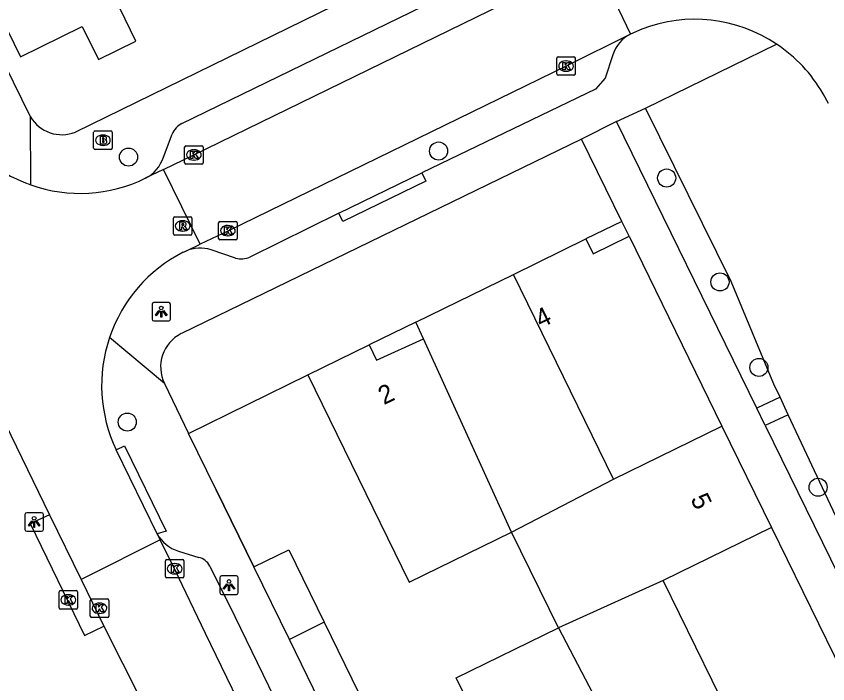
# Model space of a CAD drawing. Extents: x 160457 to 162082, y 388340 to 389736.
# Drawn here: x 161078.36 to 161122.29, y 388893.3 to 388929.42 of the extents above; entities that cross this region are included whole.
import ezdxf

# ---------------------------------------------------------------- set-up
doc = ezdxf.new("R2010")
doc.units = 0
for name, color, linetype in [('IMGEO_Boom', 7, 'Continuous'), ('IMGEO_Brandkraan', 7, 'Continuous'), ('IMGEO_Erf', 7, 'Continuous'), ('IMGEO_Groenvoorziening', 7, 'Continuous'), ('IMGEO_Kolk', 7, 'Continuous'), ('IMGEO_Lichtpunt', 7, 'Continuous'), ('IMGEO_Muur', 7, 'Continuous'), ('IMGEO_Pand', 7, 'Continuous'), ('IMGEO_Pand_nummerreeks', 7, 'Continuous'), ('IMGEO_Pand_overbouw', 7, 'Continuous'), ('IMGEO_Rijbaan_lokaal_open', 7, 'Continuous'), ('IMGEO_Rioolput', 7, 'Continuous'), ('IMGEO_Voetpad_open', 7, 'Continuous')]:
    doc.layers.add(name, color=color, linetype=linetype)

msp = doc.modelspace()

# ---------------------------------------------------------------- linework, layer by layer
at = {"layer": 'IMGEO_Boom'}
for centre in [(161101.224, 388922.129), (161084.441, 388921.798), (161113.567, 388920.667), (161116.452, 388915.043), (161118.559, 388910.417), (161084.375, 388907.459), (161121.765, 388903.934)]:
    msp.add_circle(centre, 0.489, dxfattribs=at)
at = {"layer": 'IMGEO_Brandkraan'}
for p, q in [((161082.555, 388922.289), (161082.555, 388923.141)), ((161082.63, 388923.215), (161083.482, 388923.215)), ((161083.556, 388923.141), (161083.556, 388922.289)), ((161083.043, 388922.995), (161083.068, 388922.995)), ((161083.482, 388922.215), (161082.63, 388922.215)), ((161083.066, 388922.435), (161083.041, 388922.435))]:
    msp.add_line(p, q, dxfattribs=at)
for points in [[(161082.555, 388922.289), (161082.555, 388923.141)], [(161082.63, 388923.215), (161083.482, 388923.215)], [(161083.556, 388923.141), (161083.556, 388922.289)], [(161082.903, 388922.915), (161082.903, 388922.515), (161083.116, 388922.515)], [(161083.134, 388922.915), (161082.903, 388922.915)], [(161083.082, 388922.834), (161083.028, 388922.834), (161083.028, 388922.758)], [(161083.028, 388922.758), (161083.081, 388922.758)], [(161083.09, 388922.682), (161083.028, 388922.682), (161083.028, 388922.601)], [(161083.028, 388922.601), (161083.09, 388922.601)], [(161083.482, 388922.215), (161082.63, 388922.215)]]:
    msp.add_lwpolyline(points, dxfattribs=at)
for centre, radius, start, end in [((161082.632, 388923.139), 0.0765, 91.552, 178.448), ((161082.632, 388923.139), 0.0765, 91.552, 178.448), ((161083.48, 388923.139), 0.0765, 1.552, 88.448), ((161083.48, 388923.139), 0.0765, 1.552, 88.448), ((161083.083, 388922.796), 0.0379, 267.8285, 90.9355), ((161083.091, 388922.641), 0.0404, 269.8759, 90.5077), ((161083.138, 388922.77), 0.145, 59.4692, 91.5367), ((161083.163, 388922.817), 0.0922, 285.5137, 58.1501), ((161083.168, 388922.625), 0.105, 301.3115, 78.989), ((161082.632, 388922.291), 0.0765, 181.552, 268.448), ((161082.632, 388922.291), 0.0765, 181.552, 268.448), ((161083.122, 388922.766), 0.251, 268.6676, 293.5347), ((161083.48, 388922.291), 0.0765, 271.552, 358.448), ((161083.48, 388922.291), 0.0765, 271.552, 358.448)]:
    msp.add_arc(centre, radius, start, end, dxfattribs=at)
for centre, major_axis, ratio, start_param, end_param in [((161083.042, 388922.715), (-0.387, 0.002), 0.722429, 4.712389, 7.853982), ((161083.067, 388922.715), (-0.39, 0.002), 0.717154, 1.570796, 4.712389)]:
    msp.add_ellipse(centre, major_axis=major_axis, ratio=ratio, start_param=start_param, end_param=end_param, dxfattribs=at)
at = {"layer": 'IMGEO_Erf'}
for points in [[(161100.399, 388911.972), (161099.99, 388912.868), (161105.272, 388915.452)], [(161087.685, 388906.848), (161094.15, 388910.011)]]:
    msp.add_lwpolyline(points, dxfattribs=at)
at = {"layer": 'IMGEO_Groenvoorziening'}
for points in [[(161119.703, 388908.815), (161119.373, 388909.519), (161117.056, 388915.074), (161112.417, 388924.456)], [(161129.439, 388890.032), (161128.604, 388891.721), (161125.015, 388897.494), (161120.152, 388907.858)]]:
    msp.add_lwpolyline(points, dxfattribs=at)
at = {"layer": 'IMGEO_Kolk'}
for p, q in [((161107.623, 388926.3), (161107.623, 388927.152)), ((161107.698, 388927.226), (161108.55, 388927.226)), ((161108.111, 388927.006), (161108.136, 388927.006)), ((161108.624, 388927.152), (161108.624, 388926.3)), ((161108.55, 388926.226), (161107.698, 388926.226)), ((161108.134, 388926.446), (161108.109, 388926.446)), ((161087.477, 388921.491), (161087.477, 388922.343)), ((161087.552, 388922.417), (161088.404, 388922.417)), ((161087.965, 388922.197), (161087.99, 388922.197)), ((161088.478, 388922.343), (161088.478, 388921.491)), ((161088.404, 388921.417), (161087.552, 388921.417)), ((161087.988, 388921.637), (161087.963, 388921.637)), ((161089.317, 388917.393), (161089.317, 388918.245)), ((161089.392, 388918.319), (161090.244, 388918.319)), ((161090.318, 388918.245), (161090.318, 388917.393)), ((161089.805, 388918.099), (161089.83, 388918.099)), ((161089.828, 388917.539), (161089.803, 388917.539)), ((161090.244, 388917.319), (161089.392, 388917.319)), ((161086.44, 388899.098), (161086.44, 388899.95)), ((161086.515, 388900.024), (161087.367, 388900.024)), ((161086.928, 388899.804), (161086.953, 388899.804)), ((161087.441, 388899.95), (161087.441, 388899.098)), ((161087.367, 388899.024), (161086.515, 388899.024)), ((161086.951, 388899.244), (161086.926, 388899.244)), ((161080.684, 388897.414), (161080.684, 388898.266)), ((161080.759, 388898.34), (161081.611, 388898.34)), ((161081.172, 388898.12), (161081.197, 388898.12)), ((161081.685, 388898.266), (161081.685, 388897.414)), ((161081.195, 388897.56), (161081.17, 388897.56)), ((161082.37, 388896.961), (161082.37, 388897.813)), ((161082.445, 388897.887), (161083.297, 388897.887)), ((161082.858, 388897.667), (161082.883, 388897.667)), ((161083.371, 388897.813), (161083.371, 388896.961)), ((161081.611, 388897.34), (161080.759, 388897.34)), ((161083.297, 388896.887), (161082.445, 388896.887)), ((161082.881, 388897.107), (161082.856, 388897.107))]:
    msp.add_line(p, q, dxfattribs=at)
for points in [[(161107.623, 388926.3), (161107.623, 388927.152)], [(161107.698, 388927.226), (161108.55, 388927.226)], [(161108.624, 388927.152), (161108.624, 388926.3)], [(161107.944, 388926.926), (161108.067, 388926.926), (161108.067, 388926.775), (161108.197, 388926.926), (161108.361, 388926.926), (161108.215, 388926.775), (161108.368, 388926.526), (161108.216, 388926.526), (161108.131, 388926.69), (161108.067, 388926.623), (161108.067, 388926.526), (161107.944, 388926.526), (161107.944, 388926.926)], [(161108.55, 388926.226), (161107.698, 388926.226)], [(161087.477, 388921.491), (161087.477, 388922.343)], [(161087.552, 388922.417), (161088.404, 388922.417)], [(161088.478, 388922.343), (161088.478, 388921.491)], [(161087.798, 388922.117), (161087.921, 388922.117), (161087.921, 388921.966), (161088.051, 388922.117), (161088.215, 388922.117), (161088.069, 388921.966), (161088.222, 388921.717), (161088.07, 388921.717), (161087.985, 388921.881), (161087.921, 388921.814), (161087.921, 388921.717), (161087.798, 388921.717), (161087.798, 388922.117)], [(161088.404, 388921.417), (161087.552, 388921.417)], [(161089.317, 388917.393), (161089.317, 388918.245)], [(161089.392, 388918.319), (161090.244, 388918.319)], [(161090.318, 388918.245), (161090.318, 388917.393)], [(161089.638, 388918.019), (161089.761, 388918.019), (161089.761, 388917.868), (161089.891, 388918.019), (161090.055, 388918.019), (161089.909, 388917.868), (161090.062, 388917.619), (161089.91, 388917.619), (161089.825, 388917.783), (161089.761, 388917.716), (161089.761, 388917.619), (161089.638, 388917.619), (161089.638, 388918.019)], [(161090.244, 388917.319), (161089.392, 388917.319)], [(161086.44, 388899.098), (161086.44, 388899.95)], [(161086.515, 388900.024), (161087.367, 388900.024)], [(161087.441, 388899.95), (161087.441, 388899.098)], [(161086.761, 388899.724), (161086.884, 388899.724), (161086.884, 388899.573), (161087.014, 388899.724), (161087.178, 388899.724), (161087.032, 388899.573), (161087.185, 388899.324), (161087.033, 388899.324), (161086.948, 388899.488), (161086.884, 388899.421), (161086.884, 388899.324), (161086.761, 388899.324), (161086.761, 388899.724)], [(161087.367, 388899.024), (161086.515, 388899.024)], [(161080.684, 388897.414), (161080.684, 388898.266)], [(161080.759, 388898.34), (161081.611, 388898.34)], [(161081.005, 388898.04), (161081.128, 388898.04), (161081.128, 388897.889), (161081.258, 388898.04), (161081.422, 388898.04), (161081.276, 388897.889), (161081.429, 388897.64), (161081.277, 388897.64), (161081.192, 388897.804), (161081.128, 388897.737), (161081.128, 388897.64), (161081.005, 388897.64), (161081.005, 388898.04)], [(161081.685, 388898.266), (161081.685, 388897.414)], [(161082.37, 388896.961), (161082.37, 388897.813)], [(161082.445, 388897.887), (161083.297, 388897.887)], [(161082.691, 388897.587), (161082.814, 388897.587), (161082.814, 388897.436), (161082.944, 388897.587), (161083.108, 388897.587), (161082.962, 388897.436), (161083.115, 388897.187), (161082.963, 388897.187), (161082.878, 388897.351), (161082.814, 388897.284), (161082.814, 388897.187), (161082.691, 388897.187), (161082.691, 388897.587)], [(161083.371, 388897.813), (161083.371, 388896.961)], [(161081.611, 388897.34), (161080.759, 388897.34)], [(161083.297, 388896.887), (161082.445, 388896.887)]]:
    msp.add_lwpolyline(points, dxfattribs=at)
for centre, start, end in [((161107.7, 388927.15), 91.552, 178.448), ((161107.7, 388927.15), 91.552, 178.448), ((161108.548, 388927.15), 1.552, 88.448), ((161108.548, 388927.15), 1.552, 88.448), ((161107.7, 388926.302), 181.552, 268.448), ((161107.7, 388926.302), 181.552, 268.448), ((161108.548, 388926.302), 271.552, 358.448), ((161108.548, 388926.302), 271.552, 358.448), ((161087.554, 388922.341), 91.552, 178.448), ((161087.554, 388922.341), 91.552, 178.448), ((161088.402, 388922.341), 1.552, 88.448), ((161088.402, 388922.341), 1.552, 88.448), ((161087.554, 388921.493), 181.552, 268.448), ((161087.554, 388921.493), 181.552, 268.448), ((161088.402, 388921.493), 271.552, 358.448), ((161088.402, 388921.493), 271.552, 358.448), ((161089.394, 388918.243), 91.552, 178.448), ((161089.394, 388918.243), 91.552, 178.448), ((161090.242, 388918.243), 1.552, 88.448), ((161090.242, 388918.243), 1.552, 88.448), ((161089.394, 388917.395), 181.552, 268.448), ((161089.394, 388917.395), 181.552, 268.448), ((161090.242, 388917.395), 271.552, 358.448), ((161090.242, 388917.395), 271.552, 358.448), ((161086.517, 388899.948), 91.552, 178.448), ((161086.517, 388899.948), 91.552, 178.448), ((161087.365, 388899.948), 1.552, 88.448), ((161087.365, 388899.948), 1.552, 88.448), ((161086.517, 388899.1), 181.552, 268.448), ((161086.517, 388899.1), 181.552, 268.448), ((161087.365, 388899.1), 271.552, 358.448), ((161087.365, 388899.1), 271.552, 358.448), ((161080.761, 388898.264), 91.552, 178.448), ((161080.761, 388898.264), 91.552, 178.448), ((161081.609, 388898.264), 1.552, 88.448), ((161081.609, 388898.264), 1.552, 88.448), ((161082.447, 388897.811), 91.552, 178.448), ((161082.447, 388897.811), 91.552, 178.448), ((161083.295, 388897.811), 1.552, 88.448), ((161083.295, 388897.811), 1.552, 88.448), ((161080.761, 388897.416), 181.552, 268.448), ((161080.761, 388897.416), 181.552, 268.448), ((161081.609, 388897.416), 271.552, 358.448), ((161081.609, 388897.416), 271.552, 358.448), ((161082.447, 388896.963), 181.552, 268.448), ((161082.447, 388896.963), 181.552, 268.448), ((161083.295, 388896.963), 271.552, 358.448), ((161083.295, 388896.963), 271.552, 358.448)]:
    msp.add_arc(centre, 0.0765, start, end, dxfattribs=at)
for centre, major_axis, ratio, start_param, end_param in [((161108.11, 388926.726), (-0.387, 0.002), 0.722429, 4.712389, 7.853982), ((161108.135, 388926.726), (-0.39, 0.002), 0.717154, 1.570796, 4.712389), ((161087.964, 388921.917), (-0.387, 0.002), 0.722429, 4.712389, 7.853982), ((161087.989, 388921.917), (-0.39, 0.002), 0.717154, 1.570796, 4.712389), ((161089.804, 388917.819), (-0.387, 0.002), 0.722429, 4.712389, 7.853982), ((161089.829, 388917.819), (-0.39, 0.002), 0.717154, 1.570796, 4.712389), ((161086.927, 388899.524), (-0.387, 0.002), 0.722429, 4.712389, 7.853982), ((161086.952, 388899.524), (-0.39, 0.002), 0.717154, 1.570796, 4.712389), ((161081.171, 388897.84), (-0.387, 0.002), 0.722429, 4.712389, 7.853982), ((161081.196, 388897.84), (-0.39, 0.002), 0.717154, 1.570796, 4.712389), ((161082.857, 388897.387), (-0.387, 0.002), 0.722429, 4.712389, 7.853982), ((161082.882, 388897.387), (-0.39, 0.002), 0.717154, 1.570796, 4.712389)]:
    msp.add_ellipse(centre, major_axis=major_axis, ratio=ratio, start_param=start_param, end_param=end_param, dxfattribs=at)
at = {"layer": 'IMGEO_Lichtpunt'}
for p, q in [((161085.715, 388913.836), (161085.715, 388913.029)), ((161085.715, 388913.836), (161085.715, 388913.029)), ((161086.617, 388913.931), (161085.809, 388913.931)), ((161086.617, 388913.931), (161085.809, 388913.931)), ((161086.711, 388913.029), (161086.711, 388913.836)), ((161086.711, 388913.029), (161086.711, 388913.836)), ((161085.809, 388912.935), (161086.617, 388912.935)), ((161085.809, 388912.935), (161086.617, 388912.935)), ((161078.836, 388902.458), (161078.836, 388901.651)), ((161078.836, 388902.458), (161078.836, 388901.651)), ((161079.738, 388902.553), (161078.93, 388902.553)), ((161079.738, 388902.553), (161078.93, 388902.553)), ((161079.832, 388901.651), (161079.832, 388902.458)), ((161079.832, 388901.651), (161079.832, 388902.458)), ((161078.93, 388901.557), (161079.738, 388901.557)), ((161078.93, 388901.557), (161079.738, 388901.557)), ((161089.382, 388899.037), (161089.382, 388898.23)), ((161089.382, 388899.037), (161089.382, 388898.23)), ((161090.284, 388899.132), (161089.476, 388899.132)), ((161090.284, 388899.132), (161089.476, 388899.132)), ((161090.378, 388898.23), (161090.378, 388899.037)), ((161090.378, 388898.23), (161090.378, 388899.037)), ((161089.476, 388898.136), (161090.284, 388898.136)), ((161089.476, 388898.136), (161090.284, 388898.136))]:
    msp.add_line(p, q, dxfattribs=at)
for points in [[(161086.089, 388913.5), (161086.128, 388913.472), (161085.94, 388913.21), (161085.902, 388913.237), (161086.089, 388913.5)], [(161086.191, 388913.452), (161086.238, 388913.452), (161086.238, 388913.13), (161086.191, 388913.13), (161086.191, 388913.452)], [(161086.301, 388913.472), (161086.339, 388913.499), (161086.526, 388913.237), (161086.487, 388913.209), (161086.301, 388913.472)], [(161079.21, 388902.122), (161079.249, 388902.094), (161079.061, 388901.832), (161079.023, 388901.859), (161079.21, 388902.122)], [(161079.312, 388902.074), (161079.359, 388902.074), (161079.359, 388901.752), (161079.312, 388901.752), (161079.312, 388902.074)], [(161079.422, 388902.094), (161079.46, 388902.121), (161079.647, 388901.859), (161079.608, 388901.831), (161079.422, 388902.094)], [(161089.756, 388898.701), (161089.795, 388898.673), (161089.607, 388898.411), (161089.569, 388898.438), (161089.756, 388898.701)], [(161089.858, 388898.653), (161089.905, 388898.653), (161089.905, 388898.331), (161089.858, 388898.331), (161089.858, 388898.653)], [(161089.968, 388898.673), (161090.006, 388898.7), (161090.193, 388898.438), (161090.154, 388898.41), (161089.968, 388898.673)]]:
    msp.add_lwpolyline(points, dxfattribs=at)
for centre in [(161086.214, 388913.634), (161079.335, 388902.256), (161089.881, 388898.835)]:
    msp.add_circle(centre, 0.0994, dxfattribs=at)
for centre, start, end in [((161085.809, 388913.836), 90, 180), ((161085.809, 388913.836), 90, 180), ((161086.617, 388913.836), 0, 90), ((161086.617, 388913.836), 0, 90), ((161085.809, 388913.029), 180, 270), ((161085.809, 388913.029), 180, 270), ((161086.617, 388913.029), 270, 0), ((161086.617, 388913.029), 270, 360), ((161078.93, 388902.458), 90, 180), ((161078.93, 388902.458), 90, 180), ((161079.738, 388902.458), 0, 90), ((161079.738, 388902.458), 0, 90), ((161078.93, 388901.651), 180, 270), ((161078.93, 388901.651), 180, 270), ((161079.738, 388901.651), 270, 0), ((161079.738, 388901.651), 270, 360), ((161089.476, 388899.037), 90, 180), ((161089.476, 388899.037), 90, 180), ((161090.284, 388899.037), 0, 90), ((161090.284, 388899.037), 0, 90), ((161089.476, 388898.23), 180, 270), ((161089.476, 388898.23), 180, 270), ((161090.284, 388898.23), 270, 0), ((161090.284, 388898.23), 270, 360)]:
    msp.add_arc(centre, 0.0946, start, end, dxfattribs=at)
at = {"layer": 'IMGEO_Muur'}
msp.add_lwpolyline([(161089.181, 388903.796), (161091.225, 388899.628)], dxfattribs=at)
at = {"layer": 'IMGEO_Pand'}
for points in [[(161078.423, 388941.221), (161073.053, 388938.594), (161074.256, 388936.121), (161078.587, 388927.22), (161081.94, 388928.874), (161082.825, 388927.081), (161084.845, 388928.07), (161083.968, 388929.867)], [(161105.272, 388915.452), (161109.194, 388917.371), (161109.59, 388916.561), (161111.536, 388917.513)], [(161111.536, 388917.513), (161116.561, 388907.242)], [(161110.689, 388904.378), (161105.272, 388915.452)], [(161094.15, 388910.011), (161097.464, 388911.632), (161097.863, 388910.815), (161100.399, 388911.972)], [(161105.174, 388901.51), (161100.399, 388911.972)], [(161094.15, 388910.011), (161099.636, 388898.8), (161105.174, 388901.51)], [(161110.689, 388904.378), (161116.561, 388907.242)], [(161116.561, 388907.242), (161119.249, 388901.747)], [(161105.174, 388901.51), (161110.689, 388904.378)], [(161119.249, 388901.747), (161113.384, 388898.892)], [(161119.249, 388901.747), (161124.331, 388891.358), (161124.681, 388890.642)], [(161107.708, 388896.331), (161105.174, 388901.51)], [(161091.225, 388899.628), (161093.118, 388900.553), (161095.036, 388896.627)], [(161093.149, 388895.689), (161091.225, 388899.628)], [(161113.384, 388898.892), (161107.708, 388896.331)], [(161112.458, 388887.262), (161117.8, 388889.877), (161113.384, 388898.892)], [(161095.036, 388896.627), (161093.149, 388895.689)], [(161095.036, 388896.627), (161097.647, 388891.282)], [(161113.543, 388885.191), (161107.695, 388882.329), (161102.17, 388893.621), (161107.708, 388896.331)], [(161107.708, 388896.331), (161112.458, 388887.262)], [(161095.757, 388890.351), (161093.149, 388895.689)]]:
    msp.add_lwpolyline(points, dxfattribs=at)
at = {"layer": 'IMGEO_Pand_overbouw'}
for points in [[(161109.194, 388917.371), (161109.59, 388916.561), (161111.536, 388917.513), (161111.139, 388918.322)], [(161100.399, 388911.972), (161099.99, 388912.868), (161097.464, 388911.632), (161097.863, 388910.815)]]:
    msp.add_lwpolyline(points, close=True, dxfattribs=at)
at = {"layer": 'IMGEO_Rijbaan_lokaal_open'}
for points in [[(161086.327, 388921.127), (161087.945, 388921.913), (161106.173, 388930.81), (161109.669, 388932.523)], [(161109.669, 388932.523), (161111.607, 388928.453)], [(161111.607, 388928.453), (161108.124, 388926.728), (161089.851, 388917.809), (161088.315, 388917.083)], [(161112.23, 388928.718), (161111.607, 388928.453)], [(161122.319, 388924.702), (161122.034, 388925.231)], [(161086.327, 388921.127), (161085.351, 388920.653)], [(161088.315, 388917.083), (161086.327, 388921.127)], [(161087.542, 388916.718), (161088.315, 388917.083)], [(161087.404, 388916.653), (161087.542, 388916.718)], [(161075.68, 388911.65), (161080.164, 388902.444)], [(161085.985, 388901.416), (161083.774, 388905.958)], [(161080.164, 388902.444), (161079.329, 388902.055), (161079.128, 388901.939), (161082.066, 388895.906), (161083.103, 388896.411)], [(161080.164, 388902.444), (161081.87, 388898.942)], [(161086.153, 388901.081), (161082.068, 388899.039), (161081.87, 388898.942)], [(161086.153, 388901.081), (161085.985, 388901.416)], [(161097.019, 388878.812), (161096.308, 388880.335), (161091.519, 388890.034), (161088.6, 388896.027), (161086.939, 388899.524), (161086.153, 388901.081)], [(161081.87, 388898.942), (161083.103, 388896.411)], [(161083.103, 388896.411), (161086.153, 388890.371)]]:
    msp.add_lwpolyline(points, dxfattribs=at)
for centre, radius, start, end in [((161115.103, 388921.326), 7.931, 56.1832, 111.24), ((161114.987, 388921.145), 8.146, 30.1083, 56.2135), ((161081.82, 388927.863), 8.026, 205.0961, 250.5975), ((161081.823, 388927.866), 8.03, 250.5869, 296.0626), ((161091.08, 388909.442), 8.094, 117.0087, 161.2525), ((161091.082, 388909.442), 8.096, 161.2631, 205.4897)]:
    msp.add_arc(centre, radius, start, end, dxfattribs=at)
at = {"layer": 'IMGEO_Rioolput'}
for p, q in [((161086.871, 388917.647), (161086.871, 388918.499)), ((161086.946, 388918.573), (161087.798, 388918.573)), ((161087.359, 388918.353), (161087.384, 388918.353)), ((161087.872, 388918.499), (161087.872, 388917.647)), ((161087.382, 388917.793), (161087.357, 388917.793)), ((161087.798, 388917.573), (161086.946, 388917.573))]:
    msp.add_line(p, q, dxfattribs=at)
for points in [[(161086.871, 388917.647), (161086.871, 388918.499)], [(161086.946, 388918.573), (161087.798, 388918.573)], [(161087.46, 388918.271), (161087.208, 388918.273), (161087.208, 388917.873)], [(161087.872, 388918.499), (161087.872, 388917.647)], [(161087.208, 388917.873), (161087.332, 388917.873), (161087.332, 388918.035), (161087.343, 388918.035)], [(161087.386, 388918.192), (161087.332, 388918.192), (161087.332, 388918.111)], [(161087.332, 388918.111), (161087.384, 388918.111)], [(161087.39, 388918.006), (161087.461, 388917.873), (161087.601, 388917.873), (161087.536, 388917.999)], [(161087.798, 388917.573), (161086.946, 388917.573)]]:
    msp.add_lwpolyline(points, dxfattribs=at)
for centre, radius, start, end in [((161086.948, 388918.497), 0.0765, 91.552, 178.448), ((161086.948, 388918.497), 0.0765, 91.552, 178.448), ((161087.459, 388918.161), 0.109, 350.3612, 89.416), ((161087.796, 388918.497), 0.0765, 1.552, 88.448), ((161087.796, 388918.497), 0.0765, 1.552, 88.448), ((161087.342, 388917.982), 0.0533, 26.0293, 88.6989), ((161087.368, 388918.3), 0.19, 274.7715, 282.9687), ((161087.392, 388918.096), 0.0964, 77.0061, 93.1865), ((161087.406, 388918.153), 0.0378, 276.6634, 79.6772), ((161087.457, 388918.161), 0.112, 277.5842, 350.9817), ((161087.441, 388917.946), 0.108, 29.5134, 73.7905), ((161086.948, 388917.649), 0.0765, 181.552, 268.448), ((161086.948, 388917.649), 0.0765, 181.552, 268.448), ((161087.796, 388917.649), 0.0765, 271.552, 358.448), ((161087.796, 388917.649), 0.0765, 271.552, 358.448)]:
    msp.add_arc(centre, radius, start, end, dxfattribs=at)
for centre, major_axis, ratio, start_param, end_param in [((161087.358, 388918.073), (-0.387, 0.002), 0.722429, 4.712389, 7.853982), ((161087.383, 388918.073), (-0.39, 0.002), 0.717154, 1.570796, 4.712389)]:
    msp.add_ellipse(centre, major_axis=major_axis, ratio=ratio, start_param=start_param, end_param=end_param, dxfattribs=at)
at = {"layer": 'IMGEO_Voetpad_open'}
for points in [[(161079.137, 388923.98), (161072.176, 388938.165), (161068.83, 388944.99)], [(161111.976, 388938.028), (161081.565, 388923.156)], [(161087.331, 388923.612), (161108.894, 388934.123)], [(161112.417, 388924.456), (161119.517, 388927.915)], [(161110.657, 388927.328), (161110.241, 388926.07), (161109.711, 388925.484), (161100.319, 388920.946)], [(161110.852, 388923.717), (161112.417, 388924.456)], [(161079.154, 388920.293), (161079.137, 388923.98)], [(161110.852, 388923.717), (161108.958, 388922.778)], [(161118.439, 388908.221), (161110.852, 388923.717)], [(161086.333, 388921.803), (161086.81, 388923.039)], [(161108.958, 388922.778), (161087.3, 388912.246)], [(161111.536, 388917.513), (161111.139, 388918.322), (161108.958, 388922.778)], [(161100.319, 388920.946), (161100.537, 388920.497), (161096.039, 388918.317), (161095.821, 388918.766)], [(161095.821, 388918.766), (161100.319, 388920.946)], [(161095.821, 388918.766), (161091.007, 388916.393)], [(161090.238, 388916.336), (161088.913, 388916.781)], [(161086.386, 388909.55), (161083.415, 388912.043)], [(161086.386, 388909.55), (161087.685, 388906.848)], [(161119.703, 388908.815), (161118.439, 388908.221)], [(161120.152, 388907.858), (161119.703, 388908.815)], [(161118.904, 388907.272), (161118.439, 388908.221)], [(161120.152, 388907.858), (161118.904, 388907.272)], [(161118.904, 388907.272), (161127.753, 388889.198), (161129.089, 388886.47)], [(161091.225, 388899.628), (161089.181, 388903.796), (161087.685, 388906.848)], [(161083.774, 388905.958), (161084.223, 388906.176), (161086.471, 388901.553), (161085.985, 388901.416)], [(161087.141, 388900.472), (161088.244, 388900.133)], [(161088.84, 388899.671), (161090.19, 388896.94), (161097.197, 388882.521)]]:
    msp.add_lwpolyline(points, dxfattribs=at)
for centre, radius, start, end in [((161112.475, 388926.756), 1.906, 117.0955, 162.5461), ((161080.826, 388924.968), 1.957, 210.3217, 292.1866), ((161087.761, 388922.698), 1.01, 115.1742, 160.2685), ((161084.475, 388922.396), 1.951, 296.6992, 342.3119), ((161088.312, 388914.909), 1.966, 72.2065, 113.0555), ((161090.549, 388917.362), 1.072, 253.1666, 295.3117), ((161088.195, 388910.439), 2.016, 116.3673, 206.1772), ((161087.745, 388902.391), 2.012, 208.9896, 252.5396), ((161088.055, 388899.273), 0.881, 26.8645, 77.5721)]:
    msp.add_arc(centre, radius, start, end, dxfattribs=at)

# ---------------------------------------------------------------- texts
at = {"layer": 'IMGEO_Pand_nummerreeks'}
for s, rotation, p in [('4', 26.0696, (161106.758, 388912.527)), ('2', 26.0696, (161098.262, 388908.371)), ('5', 296.0666, (161114.838, 388903.301))]:
    msp.add_text(s, height=1, rotation=rotation, dxfattribs=at).set_placement(p)

doc.saveas('drawing.dxf')
